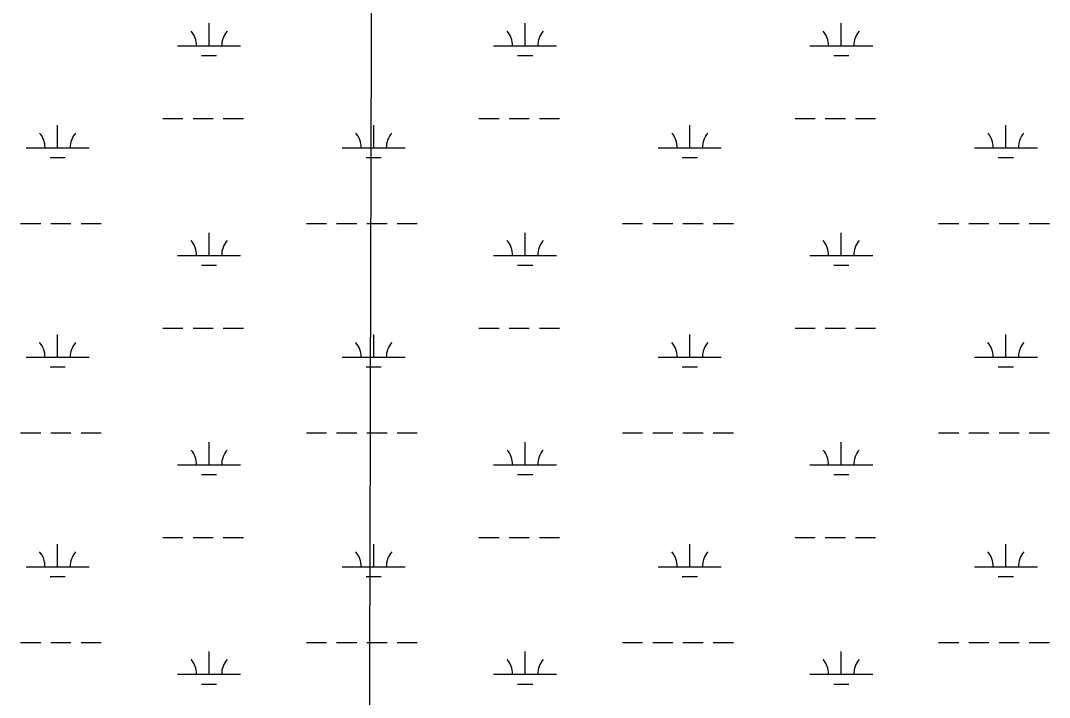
# Model space of a CAD drawing. Extents: x 3161564 to 3199464, y 849354 to 874788.
# Drawn here: x 3186131 to 3187765, y 855634 to 856709 of the extents above; entities that cross this region are included whole.
import ezdxf

# ---------------------------------------------------------------- set-up
doc = ezdxf.new("R2010")
doc.units = 0
doc.layers.add('V-GRID-MAJR', color=7, linetype='Continuous')
doc.layers.add('V-WETL-SWMP', color=7, linetype='Continuous')

msp = doc.modelspace()

# ---------------------------------------------------------------- linework, layer by layer
at = {"layer": 'V-GRID-MAJR'}
msp.add_spline([(3186683.235, 854762.214), (3186699.099, 860821.649), (3186714.971, 866884.169), (3186730.843, 872946.731), (3186730.8510000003, 872949.773)], degree=3, dxfattribs=at)
at = {"layer": 'V-WETL-SWMP'}
for p, q in [((3186430.364576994, 856668.5262722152), (3186430.364576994, 856704.5262722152)), ((3186932.272576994, 856668.5262722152), (3186932.272576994, 856704.5262722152)), ((3187434.180576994, 856668.5262722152), (3187434.180576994, 856704.5262722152)), ((3186380.364576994, 856668.5262722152), (3186480.364576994, 856668.5262722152)), ((3186882.272576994, 856668.5262722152), (3186982.272576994, 856668.5262722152)), ((3187384.180576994, 856668.5262722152), (3187484.180576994, 856668.5262722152)), ((3186418.364576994, 856653.0952722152), (3186442.3645769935, 856653.0952722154)), ((3186920.272576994, 856653.0952722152), (3186944.2725769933, 856653.0952722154)), ((3187422.180576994, 856653.0952722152), (3187446.1805769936, 856653.0952722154)), ((3186356.956576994, 856553.0942722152), (3186388.956576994, 856553.0942722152)), ((3186404.956576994, 856553.0942722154), (3186436.956576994, 856553.0942722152)), ((3186452.956576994, 856553.0942722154), (3186484.956576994, 856553.0942722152)), ((3186858.864576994, 856553.0942722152), (3186890.864576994, 856553.0942722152)), ((3186906.864576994, 856553.0942722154), (3186938.864576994, 856553.0942722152)), ((3186954.864576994, 856553.0942722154), (3186986.864576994, 856553.0942722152)), ((3187360.772576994, 856553.0942722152), (3187392.772576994, 856553.0942722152)), ((3187408.772576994, 856553.0942722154), (3187440.772576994, 856553.0942722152)), ((3187456.772576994, 856553.0942722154), (3187488.772576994, 856553.0942722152)), ((3186189.892576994, 856506.6642722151), (3186189.892576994, 856542.6642722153)), ((3186691.800576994, 856506.6642722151), (3186691.800576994, 856542.6642722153)), ((3187193.708576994, 856506.6642722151), (3187193.708576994, 856542.6642722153)), ((3187695.616576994, 856506.6642722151), (3187695.616576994, 856542.6642722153)), ((3186139.892576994, 856506.6642722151), (3186239.892576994, 856506.6642722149)), ((3186641.800576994, 856506.6642722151), (3186741.800576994, 856506.6642722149)), ((3187143.708576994, 856506.6642722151), (3187243.708576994, 856506.6642722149)), ((3187645.616576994, 856506.6642722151), (3187745.616576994, 856506.6642722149)), ((3186177.892576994, 856491.2332722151), (3186201.8925769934, 856491.2332722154)), ((3186679.800576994, 856491.2332722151), (3186703.8005769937, 856491.2332722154)), ((3187181.708576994, 856491.2332722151), (3187205.7085769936, 856491.2332722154)), ((3187683.616576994, 856491.2332722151), (3187707.6165769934, 856491.2332722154)), ((3186131.048576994, 856386.5932722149), (3186163.048576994, 856386.5932722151)), ((3186179.048576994, 856386.5932722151), (3186211.048576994, 856386.5932722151)), ((3186227.048576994, 856386.5932722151), (3186259.048576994, 856386.5932722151)), ((3186584.956576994, 856386.5932722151), (3186616.956576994, 856386.5932722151)), ((3186632.956576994, 856386.5932722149), (3186664.956576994, 856386.5932722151)), ((3186680.956576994, 856386.5932722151), (3186712.956576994, 856386.5932722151)), ((3186728.956576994, 856386.5932722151), (3186760.956576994, 856386.5932722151)), ((3187086.864576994, 856386.5932722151), (3187118.864576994, 856386.5932722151)), ((3187134.864576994, 856386.5932722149), (3187166.864576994, 856386.5932722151)), ((3187182.864576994, 856386.5932722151), (3187214.864576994, 856386.5932722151)), ((3187230.864576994, 856386.5932722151), (3187262.864576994, 856386.5932722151)), ((3187588.772576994, 856386.5932722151), (3187620.772576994, 856386.5932722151)), ((3187636.772576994, 856386.5932722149), (3187668.772576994, 856386.5932722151)), ((3187684.772576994, 856386.5932722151), (3187716.772576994, 856386.5932722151)), ((3187732.772576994, 856386.5932722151), (3187764.772576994, 856386.5932722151)), ((3186430.364576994, 856335.8512722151), (3186430.364576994, 856371.8512722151)), ((3186932.272576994, 856335.8512722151), (3186932.272576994, 856371.8512722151)), ((3187434.180576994, 856335.8512722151), (3187434.180576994, 856371.8512722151)), ((3186380.364576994, 856335.8512722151), (3186480.364576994, 856335.8512722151)), ((3186882.272576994, 856335.8512722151), (3186982.272576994, 856335.8512722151)), ((3187384.180576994, 856335.8512722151), (3187484.180576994, 856335.8512722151)), ((3186418.364576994, 856320.4202722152), (3186442.3645769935, 856320.4202722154)), ((3186920.272576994, 856320.4202722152), (3186944.2725769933, 856320.4202722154)), ((3187422.180576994, 856320.4202722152), (3187446.1805769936, 856320.4202722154)), ((3186356.956576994, 856220.4192722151), (3186388.956576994, 856220.4192722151)), ((3186404.956576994, 856220.4192722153), (3186436.956576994, 856220.4192722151)), ((3186452.956576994, 856220.4192722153), (3186484.956576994, 856220.4192722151)), ((3186858.864576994, 856220.4192722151), (3186890.864576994, 856220.4192722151)), ((3186906.864576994, 856220.4192722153), (3186938.864576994, 856220.4192722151)), ((3186954.864576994, 856220.4192722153), (3186986.864576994, 856220.4192722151)), ((3187360.772576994, 856220.4192722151), (3187392.772576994, 856220.4192722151)), ((3187408.772576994, 856220.4192722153), (3187440.772576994, 856220.4192722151)), ((3187456.772576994, 856220.4192722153), (3187488.772576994, 856220.4192722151)), ((3186189.892576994, 856173.9892722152), (3186189.892576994, 856209.9892722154)), ((3186691.800576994, 856173.9892722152), (3186691.800576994, 856209.9892722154)), ((3187193.708576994, 856173.9892722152), (3187193.708576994, 856209.9892722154)), ((3187695.616576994, 856173.9892722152), (3187695.616576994, 856209.9892722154)), ((3186139.892576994, 856173.9892722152), (3186239.892576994, 856173.9892722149)), ((3186641.800576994, 856173.9892722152), (3186741.800576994, 856173.9892722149)), ((3187143.708576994, 856173.9892722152), (3187243.708576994, 856173.9892722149)), ((3187645.616576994, 856173.9892722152), (3187745.616576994, 856173.9892722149)), ((3186177.892576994, 856158.5582722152), (3186201.8925769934, 856158.5582722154)), ((3186679.800576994, 856158.5582722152), (3186703.8005769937, 856158.5582722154)), ((3187181.708576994, 856158.5582722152), (3187205.7085769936, 856158.5582722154)), ((3187683.616576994, 856158.5582722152), (3187707.6165769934, 856158.5582722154)), ((3186131.048576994, 856053.9182722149), (3186163.048576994, 856053.9182722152)), ((3186179.048576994, 856053.9182722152), (3186211.048576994, 856053.9182722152)), ((3186227.048576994, 856053.9182722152), (3186259.048576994, 856053.9182722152)), ((3186430.364576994, 856003.1762722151), (3186430.364576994, 856039.1762722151)), ((3186584.956576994, 856053.9182722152), (3186616.956576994, 856053.9182722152)), ((3186632.956576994, 856053.9182722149), (3186664.956576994, 856053.9182722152)), ((3186680.956576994, 856053.9182722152), (3186712.956576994, 856053.9182722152)), ((3186728.956576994, 856053.9182722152), (3186760.956576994, 856053.9182722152)), ((3186932.272576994, 856003.1762722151), (3186932.272576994, 856039.1762722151)), ((3187086.864576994, 856053.9182722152), (3187118.864576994, 856053.9182722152)), ((3187134.864576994, 856053.9182722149), (3187166.864576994, 856053.9182722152)), ((3187182.864576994, 856053.9182722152), (3187214.864576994, 856053.9182722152)), ((3187230.864576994, 856053.9182722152), (3187262.864576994, 856053.9182722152)), ((3187434.180576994, 856003.1762722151), (3187434.180576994, 856039.1762722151)), ((3187588.772576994, 856053.9182722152), (3187620.772576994, 856053.9182722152)), ((3187636.772576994, 856053.9182722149), (3187668.772576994, 856053.9182722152)), ((3187684.772576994, 856053.9182722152), (3187716.772576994, 856053.9182722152)), ((3187732.772576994, 856053.9182722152), (3187764.772576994, 856053.9182722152)), ((3186380.364576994, 856003.1762722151), (3186480.364576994, 856003.1762722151)), ((3186882.272576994, 856003.1762722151), (3186982.272576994, 856003.1762722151)), ((3187384.180576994, 856003.1762722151), (3187484.180576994, 856003.1762722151)), ((3186418.364576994, 855987.7452722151), (3186442.3645769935, 855987.7452722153)), ((3186920.272576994, 855987.7452722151), (3186944.2725769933, 855987.7452722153)), ((3187422.180576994, 855987.7452722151), (3187446.1805769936, 855987.7452722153)), ((3186189.892576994, 855841.3142722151), (3186189.892576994, 855877.3142722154)), ((3186356.956576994, 855887.7442722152), (3186388.956576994, 855887.7442722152)), ((3186404.956576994, 855887.7442722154), (3186436.956576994, 855887.7442722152)), ((3186452.956576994, 855887.7442722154), (3186484.956576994, 855887.7442722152)), ((3186691.800576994, 855841.3142722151), (3186691.800576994, 855877.3142722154)), ((3186858.864576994, 855887.7442722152), (3186890.864576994, 855887.7442722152)), ((3186906.864576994, 855887.7442722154), (3186938.864576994, 855887.7442722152)), ((3186954.864576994, 855887.7442722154), (3186986.864576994, 855887.7442722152)), ((3187193.708576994, 855841.3142722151), (3187193.708576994, 855877.3142722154)), ((3187360.772576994, 855887.7442722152), (3187392.772576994, 855887.7442722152)), ((3187408.772576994, 855887.7442722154), (3187440.772576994, 855887.7442722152)), ((3187456.772576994, 855887.7442722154), (3187488.772576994, 855887.7442722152)), ((3187695.616576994, 855841.3142722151), (3187695.616576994, 855877.3142722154)), ((3186139.892576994, 855841.3142722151), (3186239.892576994, 855841.3142722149)), ((3186641.800576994, 855841.3142722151), (3186741.800576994, 855841.3142722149)), ((3187143.708576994, 855841.3142722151), (3187243.708576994, 855841.3142722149)), ((3187645.616576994, 855841.3142722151), (3187745.616576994, 855841.3142722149)), ((3186177.892576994, 855825.8832722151), (3186201.8925769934, 855825.8832722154)), ((3186679.800576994, 855825.8832722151), (3186703.8005769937, 855825.8832722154)), ((3187181.708576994, 855825.8832722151), (3187205.7085769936, 855825.8832722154)), ((3187683.616576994, 855825.8832722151), (3187707.6165769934, 855825.8832722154)), ((3186131.048576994, 855721.2432722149), (3186163.048576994, 855721.2432722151)), ((3186179.048576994, 855721.2432722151), (3186211.048576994, 855721.2432722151)), ((3186227.048576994, 855721.2432722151), (3186259.048576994, 855721.2432722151)), ((3186584.956576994, 855721.2432722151), (3186616.956576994, 855721.2432722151)), ((3186632.956576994, 855721.2432722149), (3186664.956576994, 855721.2432722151)), ((3186680.956576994, 855721.2432722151), (3186712.956576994, 855721.2432722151)), ((3186728.956576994, 855721.2432722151), (3186760.956576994, 855721.2432722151)), ((3187086.864576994, 855721.2432722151), (3187118.864576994, 855721.2432722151)), ((3187134.864576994, 855721.2432722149), (3187166.864576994, 855721.2432722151)), ((3187182.864576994, 855721.2432722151), (3187214.864576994, 855721.2432722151)), ((3187230.864576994, 855721.2432722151), (3187262.864576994, 855721.2432722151)), ((3187588.772576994, 855721.2432722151), (3187620.772576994, 855721.2432722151)), ((3187636.772576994, 855721.2432722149), (3187668.772576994, 855721.2432722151)), ((3187684.772576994, 855721.2432722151), (3187716.772576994, 855721.2432722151)), ((3187732.772576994, 855721.2432722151), (3187764.772576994, 855721.2432722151)), ((3186430.364576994, 855670.5012722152), (3186430.364576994, 855706.5012722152)), ((3186932.272576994, 855670.5012722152), (3186932.272576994, 855706.5012722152)), ((3187434.180576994, 855670.5012722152), (3187434.180576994, 855706.5012722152)), ((3186380.364576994, 855670.5012722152), (3186480.364576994, 855670.5012722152)), ((3186882.272576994, 855670.5012722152), (3186982.272576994, 855670.5012722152)), ((3187384.180576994, 855670.5012722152), (3187484.180576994, 855670.5012722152)), ((3186418.364576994, 855655.0702722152), (3186442.3645769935, 855655.0702722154)), ((3186920.272576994, 855655.0702722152), (3186944.2725769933, 855655.0702722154)), ((3187422.180576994, 855655.0702722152), (3187446.1805769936, 855655.0702722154))]:
    msp.add_line(p, q, dxfattribs=at)
for centre, radius, start, end in [((3186375.1216408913, 856669.0010753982), 35.24628790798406, 359.2281799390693, 40.771838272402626), ((3186485.6075130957, 856669.0010753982), 35.24628790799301, 139.2281769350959, 180.77183526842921), ((3186877.029640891, 856669.0010753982), 35.24628790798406, 359.2281799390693, 40.771838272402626), ((3186987.515513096, 856669.0010753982), 35.24628790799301, 139.2281769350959, 180.77183526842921), ((3187378.937640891, 856669.0010753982), 35.24628790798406, 359.2281799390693, 40.771838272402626), ((3187489.423513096, 856669.0010753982), 35.24628790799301, 139.2281769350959, 180.77183526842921), ((3186134.6496408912, 856507.1390753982), 35.24628790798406, 359.2281799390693, 40.771838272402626), ((3186245.135513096, 856507.1390753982), 35.24628790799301, 139.2281769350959, 180.77183526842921), ((3186636.557640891, 856507.1390753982), 35.24628790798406, 359.2281799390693, 40.771838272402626), ((3186747.043513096, 856507.1390753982), 35.24628790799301, 139.2281769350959, 180.77183526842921), ((3187138.4656408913, 856507.1390753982), 35.24628790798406, 359.2281799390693, 40.771838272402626), ((3187248.9515130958, 856507.1390753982), 35.24628790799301, 139.2281769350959, 180.77183526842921), ((3187640.373640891, 856507.1390753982), 35.24628790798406, 359.2281799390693, 40.771838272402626), ((3187750.859513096, 856507.1390753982), 35.24628790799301, 139.2281769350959, 180.77183526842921), ((3186375.1216408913, 856336.3260753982), 35.24628790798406, 359.2281799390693, 40.771838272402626), ((3186485.6075130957, 856336.3260753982), 35.24628790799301, 139.2281769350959, 180.77183526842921), ((3186877.029640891, 856336.3260753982), 35.24628790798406, 359.2281799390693, 40.771838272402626), ((3186987.515513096, 856336.3260753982), 35.24628790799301, 139.2281769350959, 180.77183526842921), ((3187378.937640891, 856336.3260753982), 35.24628790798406, 359.2281799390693, 40.771838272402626), ((3187489.423513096, 856336.3260753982), 35.24628790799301, 139.2281769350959, 180.77183526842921), ((3186134.6496408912, 856174.4640753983), 35.24628790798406, 359.2281799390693, 40.771838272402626), ((3186245.135513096, 856174.4640753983), 35.24628790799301, 139.2281769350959, 180.77183526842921), ((3186636.557640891, 856174.4640753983), 35.24628790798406, 359.2281799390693, 40.771838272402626), ((3186747.043513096, 856174.4640753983), 35.24628790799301, 139.2281769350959, 180.77183526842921), ((3187138.4656408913, 856174.4640753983), 35.24628790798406, 359.2281799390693, 40.771838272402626), ((3187248.9515130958, 856174.4640753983), 35.24628790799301, 139.2281769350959, 180.77183526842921), ((3187640.373640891, 856174.4640753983), 35.24628790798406, 359.2281799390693, 40.771838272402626), ((3187750.859513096, 856174.4640753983), 35.24628790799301, 139.2281769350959, 180.77183526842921), ((3186375.1216408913, 856003.6510753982), 35.24628790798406, 359.2281799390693, 40.771838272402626), ((3186485.6075130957, 856003.6510753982), 35.24628790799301, 139.2281769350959, 180.77183526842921), ((3186877.029640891, 856003.6510753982), 35.24628790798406, 359.2281799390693, 40.771838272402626), ((3186987.515513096, 856003.6510753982), 35.24628790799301, 139.2281769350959, 180.77183526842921), ((3187378.937640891, 856003.6510753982), 35.24628790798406, 359.2281799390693, 40.771838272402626), ((3187489.423513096, 856003.6510753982), 35.24628790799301, 139.2281769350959, 180.77183526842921), ((3186134.6496408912, 855841.7890753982), 35.24628790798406, 359.2281799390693, 40.771838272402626), ((3186245.135513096, 855841.7890753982), 35.24628790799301, 139.2281769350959, 180.77183526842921), ((3186636.557640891, 855841.7890753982), 35.24628790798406, 359.2281799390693, 40.771838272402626), ((3186747.043513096, 855841.7890753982), 35.24628790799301, 139.2281769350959, 180.77183526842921), ((3187138.4656408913, 855841.7890753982), 35.24628790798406, 359.2281799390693, 40.771838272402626), ((3187248.9515130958, 855841.7890753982), 35.24628790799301, 139.2281769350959, 180.77183526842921), ((3187640.373640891, 855841.7890753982), 35.24628790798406, 359.2281799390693, 40.771838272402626), ((3187750.859513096, 855841.7890753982), 35.24628790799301, 139.2281769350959, 180.77183526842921), ((3186375.1216408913, 855670.9760753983), 35.24628790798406, 359.2281799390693, 40.771838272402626), ((3186485.6075130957, 855670.9760753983), 35.24628790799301, 139.2281769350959, 180.77183526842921), ((3186877.029640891, 855670.9760753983), 35.24628790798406, 359.2281799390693, 40.771838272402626), ((3186987.515513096, 855670.9760753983), 35.24628790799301, 139.2281769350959, 180.77183526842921), ((3187378.937640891, 855670.9760753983), 35.24628790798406, 359.2281799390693, 40.771838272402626), ((3187489.423513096, 855670.9760753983), 35.24628790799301, 139.2281769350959, 180.77183526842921)]:
    msp.add_arc(centre, radius, start, end, dxfattribs=at)

doc.saveas('drawing.dxf')
